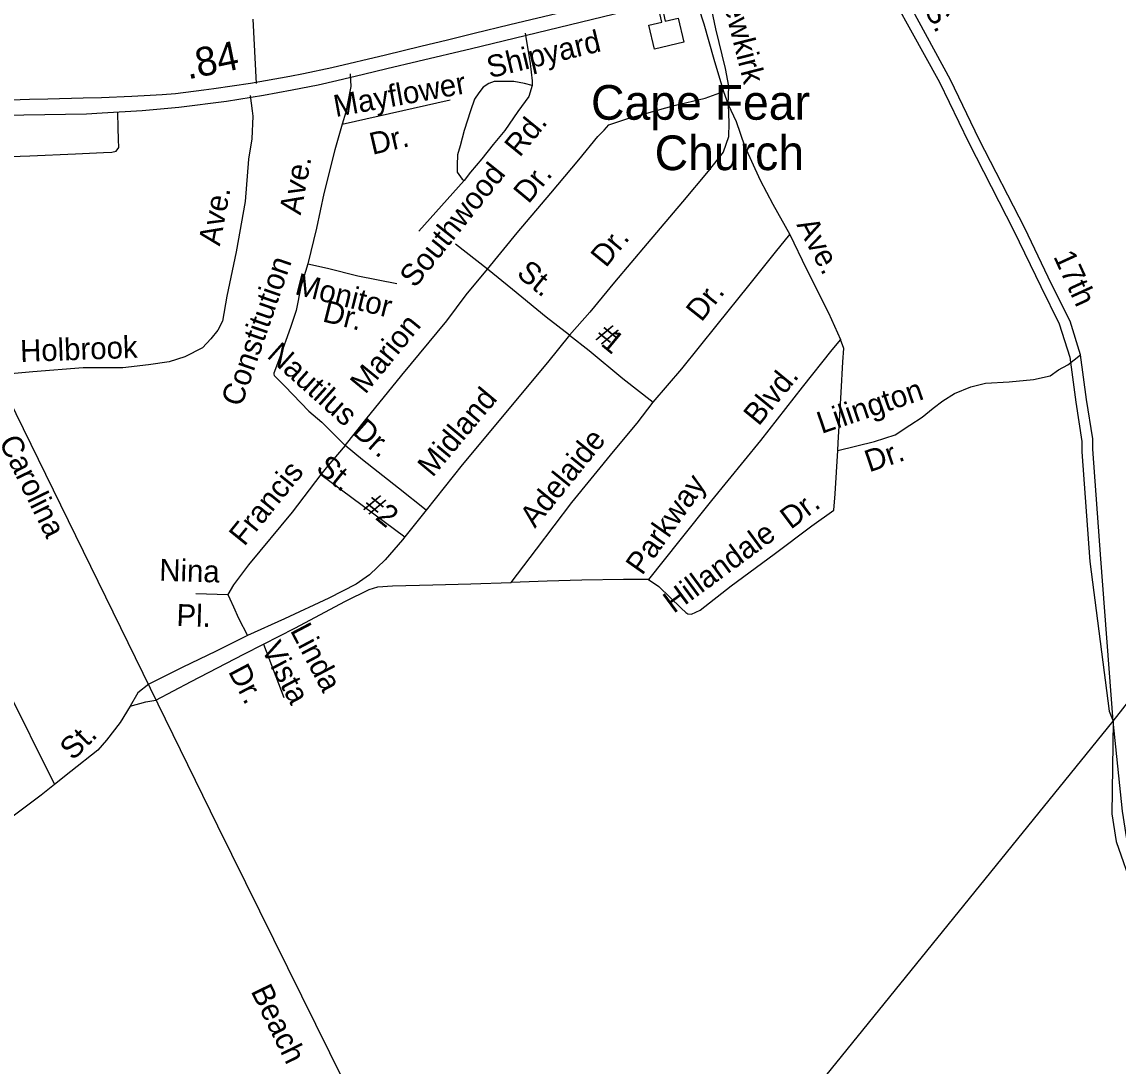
# Model space of a CAD drawing. Extents: x 2290055 to 2389491, y 66597 to 237875.
# Drawn here: x 2322939 to 2327683, y 158294 to 162814 of the extents above; entities that cross this region are included whole.
import ezdxf

# ---------------------------------------------------------------- set-up
doc = ezdxf.new("R2010")
doc.units = 0
for name, color, linetype in [('Exist Cultural Church CELL', 7, 'Continuous'), ('Exist Cultural Church Label', 7, 'Continuous'), ('Exist Road Non-System Type 51', 7, 'Continuous'), ('Exist Road Non-System Type 51 Label', 7, 'Continuous'), ('Exist Road Primary US Divided Attributed', 7, 'Continuous'), ('Exist Road Primary US Label', 7, 'Continuous'), ('Exist Road Primary US Mileage Hundredths English Label', 7, 'Continuous'), ('Exist Road Primary US UnDivided 4 Lane Attributed', 7, 'Continuous')]:
    doc.layers.add(name, color=color, linetype=linetype)

msp = doc.modelspace()

# ---------------------------------------------------------------- linework, layer by layer
at = {"layer": 'Exist Cultural Church CELL'}
msp.add_lwpolyline([(2325652.3, 162800), (2325707.8, 162812.9), (2325690.7, 162887.1), (2325659.5, 162879.9), (2325655.9, 162895.5), (2325687.1, 162902.7), (2325673.5, 162961.3), (2325689.1, 162964.9), (2325702.7, 162906.3), (2325733.9, 162913.5), (2325737.4, 162897.9), (2325706.3, 162890.7), (2325723.4, 162816.6), (2325779.6, 162829.4), (2325803.6, 162725.7), (2325676.3, 162696.3)], close=True, dxfattribs=at)
at = {"layer": 'Exist Road Non-System Type 51'}
for p, q in [((2323926.1, 162495.4), (2323935.4, 162428.2)), ((2325975, 162512.3), (2325995.2, 162456.9)), ((2323355.2, 162354.6), (2323353.8, 162422.2)), ((2324953.2, 161743.6), (2324814.7, 161852))]:
    msp.add_line(p, q, dxfattribs=at)
for points in [[(2327661.6, 159787.7), (2328015.7, 160240.9), (2328136.2, 160403.3), (2328219.7, 160533.2), (2328252.1, 160635.2), (2328368, 161075.9), (2328479.3, 161582.1), (2328493.2, 161628.5), (2328530.3, 161688.8), (2328613.7, 161776.9), (2329642.9, 162918.1), (2329795.9, 163095.4), (2329860.8, 163216), (2329930.3, 163420.1), (2329953.5, 163666), (2329953.5, 163916.1)], [(2326599.7, 163114.6), (2326910.5, 162552.4), (2327035.5, 162293.4), (2327231.8, 161909.2), (2327347.9, 161668), (2327428.2, 161507.2), (2327473.5, 161361.9), (2327499.6, 161167.7), (2327526.4, 160998), (2327526.4, 160953.3), (2327560.7, 160478.8), (2327644.4, 159830.3), (2327661.6, 159787.7)], [(2327661.6, 159787.7), (2327607.4, 160490), (2327573.1, 160964.6), (2327573.1, 161009.2), (2327546.3, 161179), (2327520.2, 161373.2), (2327474.9, 161518.4), (2327394.6, 161679.2), (2327278.5, 161920.4), (2327082.2, 162304.6), (2326957.2, 162563.6), (2326649.9, 163129.3)], [(2325867.3, 162876), (2325889.6, 162804.9), (2325933.7, 162652.7), (2325975, 162512.3)], [(2325995.2, 162456.9), (2325998.1, 162535.2), (2325983.2, 162612.7), (2325942.3, 162783), (2325920.2, 162886.2), (2325919.6, 162888.2)], [(2323938.3, 162826.2), (2323952.9, 162547.2)], [(2325117.4, 162764.4), (2325138.7, 162634), (2325147.6, 162558.1), (2325147.6, 162538)], [(2324359.6, 162588.7), (2324361.7, 162534.4), (2324358.8, 162519.4)], [(2325147.6, 162538), (2325114.2, 162546.9), (2325067.3, 162555.8), (2325029.4, 162555.8), (2324982.5, 162555.8), (2324960.2, 162546.9), (2324935.7, 162531.3), (2324915.6, 162506.7), (2324897.7, 162479.9), (2324879.9, 162428.5), (2324853.1, 162343.7), (2324835.3, 162276.7), (2324824.1, 162238.7), (2324821.9, 162194), (2324821.9, 162162.8), (2324844.2, 162133.7), (2324853.1, 162127)], [(2325147.6, 162538), (2325132, 162491.1), (2325085.2, 162426.3), (2325029.4, 162343.7), (2324978.1, 162283.4), (2324929, 162220.8), (2324879.9, 162162.8), (2324853.1, 162127)], [(2324358.8, 162519.4), (2324340.2, 162423.6), (2324324.9, 162371.1)], [(2324324.9, 162371.1), (2324792.2, 162476.9)], [(2324953.2, 161743.6), (2325082.9, 161900.7), (2325228.4, 162072.5), (2325348.7, 162217.4), (2325430.7, 162318.4), (2325459.4, 162345.8), (2325478.6, 162368.6), (2325561.5, 162395.8), (2325761.5, 162451.6), (2325896.1, 162482.9), (2325975, 162512.3)], [(2323935.4, 162428.2), (2323938.5, 162405.4), (2323934.5, 162307.5), (2323920, 162219), (2323905.2, 162036.2), (2323865.9, 161818.4), (2323825.6, 161626.8), (2323807.6, 161518.1), (2323787.1, 161479.2), (2323756.7, 161442.2), (2323720.2, 161402.7), (2323643.7, 161363.6), (2323576.5, 161342.9), (2323487.1, 161329.5), (2323375.4, 161316.9), (2323203.4, 161316.3), (2322986.2, 161299.5), (2322842.6, 161286)], [(2325995.2, 162456.9), (2325998.4, 162377), (2325996.9, 162316.9), (2325973.6, 162250), (2325908.6, 162167.3), (2325798, 162035), (2325644.9, 161855), (2325503.5, 161687.2), (2325396.8, 161557), (2325308.5, 161457.3)], [(2325995.2, 162456.9), (2326030.4, 162382.2), (2326066.3, 162277.6), (2326134.3, 162128.3), (2326188.6, 162024.5), (2326261.7, 161893.1)], [(2322699.5, 162224.5), (2322803.4, 162228.6), (2322973.2, 162233.4), (2323170.7, 162243.1), (2323292.6, 162248), (2323328.7, 162249.4), (2323346.5, 162254), (2323357.7, 162270.6), (2323356.3, 162304.6), (2323355.2, 162354.6)], [(2324324.9, 162371.1), (2324292.5, 162259.6), (2324246.1, 162071.7), (2324214, 161920.4), (2324176.1, 161766.7)], [(2324853.1, 162127), (2324656.8, 161908.2)], [(2325670.1, 161167.7), (2325794.4, 161312.8), (2325947, 161502.6), (2326084.4, 161672.1), (2326200.8, 161816.9), (2326261.7, 161893.1)], [(2326261.7, 161893.1), (2326333.5, 161746), (2326429.1, 161553.8), (2326481.8, 161439.7)], [(2324176.1, 161766.7), (2324145.9, 161667.7), (2324126, 161564.8), (2324100.7, 161491.6), (2324054.1, 161357.8), (2324028.8, 161292.8), (2324029, 161288.9), (2324031.2, 161282.7), (2324077, 161236.6), (2324181.3, 161128.9), (2324237.1, 161080.8), (2324337.2, 160980.8)], [(2324176.1, 161766.7), (2324260.9, 161748), (2324392.1, 161715.1), (2324561.5, 161682.1)], [(2324337.2, 160980.8), (2324426.6, 161092.6), (2324583.1, 161284.6), (2324777.9, 161520.4), (2324861.5, 161632), (2324953.2, 161743.6)], [(2325308.5, 161457.3), (2325207.6, 161535.4), (2325062.7, 161655.7), (2324953.2, 161743.6)], [(2325308.5, 161457.3), (2325213.4, 161339.7), (2324844.6, 160896.8), (2324688.3, 160700.6)], [(2325308.5, 161457.3), (2325393.2, 161390.8), (2325540, 161270.6), (2325670.1, 161167.7)], [(2326481.8, 161439.7), (2326443.6, 161394.3), (2326315.7, 161233.3), (2326134.9, 161002), (2325923, 160741.6), (2325786, 160570.1), (2325650.6, 160400.6)], [(2326469.4, 160958.3), (2326471.4, 160991.3), (2326484.7, 161209.8), (2326491.6, 161342.3), (2326495.2, 161400.2), (2326481.8, 161439.7)], [(2326469.4, 160958.3), (2326628.6, 160998.2), (2326717.7, 161026.8), (2326781.3, 161068.2), (2326835.4, 161103.2), (2326883.2, 161141.5), (2326924.5, 161173.3), (2326975.4, 161205.2), (2327045.5, 161233.8), (2327109.1, 161249.7), (2327210.9, 161256.1), (2327316, 161265.7), (2327389.1, 161281.6), (2327424.2, 161307.1), (2327465.5, 161329.3), (2327520.2, 161373.2)], [(2325056.8, 160387), (2325165.3, 160531.4), (2325319.1, 160733.8), (2325498.7, 160954.8), (2325601.8, 161077.1), (2325670.1, 161167.7)], [(2324337.2, 160980.8), (2324255, 160883.7), (2324232.4, 160854.1)], [(2324688.3, 160700.6), (2324568.6, 160796), (2324413.5, 160917.8), (2324337.2, 160980.8)], [(2326453, 160700.5), (2326458.1, 160770.6), (2326469.4, 160958.3)], [(2324232.4, 160854.1), (2324108.4, 160691.8), (2323919.5, 160464.1), (2323855, 160377.5), (2323830.5, 160334.9)], [(2324232.4, 160854.1), (2324595.5, 160585)], [(2324688.3, 160700.6), (2324595.5, 160585)], [(2325650.6, 160400.6), (2325695.8, 160370.2), (2325791.4, 160276.2), (2325812.2, 160257), (2325820.6, 160251.4), (2325836.4, 160249.8), (2325873.8, 160267.3), (2326007.8, 160372.7), (2326194.4, 160510.1), (2326357.5, 160632.7), (2326453, 160700.5)], [(2324595.5, 160585), (2324585.4, 160572.5), (2324510.7, 160485.5), (2324443.3, 160420.8), (2324384.9, 160380.4), (2324267.2, 160320), (2324074.8, 160230.3), (2323915.5, 160158)], [(2323984.7, 160121.1), (2324120.3, 160190.1), (2324339.9, 160306.8), (2324441.9, 160356.7), (2324479.2, 160368.4), (2324543.4, 160372.9), (2324717.1, 160377.8), (2324881, 160382.3), (2325056.8, 160387)], [(2325650.6, 160400.6), (2325542.6, 160400.3), (2325362.6, 160397.1), (2325212.7, 160393.1), (2325056.8, 160387)], [(2323691.3, 160340.4), (2323830.5, 160334.9)], [(2323830.5, 160334.9), (2323839.3, 160316.8), (2323854.5, 160281.7), (2323876.5, 160232.3), (2323915.5, 160158)], [(2322137.2, 160010.5), (2322209.3, 160032.8), (2322289.6, 160061.3), (2322357, 160097.6), (2322424.3, 160131.3), (2322483.9, 160154.6), (2322541, 160165), (2322590.2, 160167.6), (2322636.8, 160149.4), (2322704.2, 160123.5), (2322774.2, 160076.8), (2322831.2, 160014.6), (2322867.5, 159939.4), (2323080.5, 159513.1)], [(2323915.5, 160158), (2323780, 160090.7), (2323632.8, 160018.9), (2323487.7, 159946.8)], [(2323518.3, 159878.1), (2323671.3, 159958.4), (2323898.7, 160077.3), (2323984.7, 160121.1)], [(2323984.7, 160121.1), (2324071.9, 159889.1)], [(2323487.7, 159946.8), (2323441.3, 159909.2), (2323407.4, 159851.8)], [(2323407.4, 159851.8), (2323474.6, 159870.5), (2323518.3, 159878.1)], [(2323407.4, 159851.8), (2323364.2, 159782.1), (2323305.2, 159705.6), (2323266.9, 159662.1), (2323150.5, 159569.5), (2323080.5, 159513.1)], [(2325107.4, 156633.7), (2327661.6, 159787.7)], [(2327661.6, 159787.7), (2327655.6, 159386.8), (2327674.2, 159266.1), (2327748.3, 159055.1), (2327868.9, 158827.7), (2328035.7, 158600.4), (2328309.3, 158308.2), (2329052.6, 157606.7), (2328356, 158319.4), (2328082.4, 158611.6), (2327915.6, 158839), (2327795, 159066.3), (2327720.8, 159277.4), (2327702.3, 159398), (2327661.6, 159787.7)], [(2323080.5, 159513.1), (2323022.6, 159466.3), (2322872.8, 159354.4), (2322781.8, 159280.9), (2322728.2, 159218.7), (2322682.8, 159152.9), (2322601.9, 158975.5), (2322507.2, 158789.9), (2322388.9, 158545), (2322306.9, 158385.8), (2322263.1, 158331.9), (2322217, 158286.1), (2322162.3, 158247.9), (2322077.8, 158210.7), (2321966.7, 158190.2), (2321843.2, 158177.5), (2321741.5, 158167.2), (2321629.2, 158176.9), (2321544.5, 158195.5), (2321433.2, 158221), (2321339.8, 158257.3)]]:
    msp.add_lwpolyline(points, dxfattribs=at)
at = {"layer": 'Exist Road Primary US Divided Attributed'}
for points in [[(2322274.2, 162403.6), (2322493.2, 162403.7), (2322614.4, 162406), (2322660, 162405.2), (2322809.8, 162408.3), (2322946.8, 162411), (2323218.4, 162416.1), (2323286.5, 162420.7), (2323458.9, 162430.4), (2323617.9, 162444.6), (2323824.1, 162470.9), (2323983.9, 162497.2), (2324109.1, 162519.2), (2324220.6, 162541.2), (2324302.5, 162559.4), (2324416.7, 162587.1), (2324518.3, 162612.7), (2324652.4, 162643.9), (2324885.1, 162699.2), (2325782.7, 162917.2), (2325971.8, 162961.9), (2326075, 162985.9), (2326470.4, 163089.7), (2326603.6, 163122.2)], [(2325286.9, 162856.6), (2325050.8, 162800.9), (2324896.5, 162762.8), (2324780.2, 162735.1), (2324665.6, 162707.1), (2324512.1, 162669.8), (2324280.3, 162614.9), (2324158.1, 162588.4), (2324097.9, 162577.8), (2323928.6, 162547.5), (2323770.1, 162523.8), (2323726.7, 162518.2), (2323603.7, 162502.6), (2323546, 162498.1), (2323494.2, 162494.5), (2323414.3, 162491.4), (2323283.9, 162485.3), (2323203.4, 162484.1), (2323051.5, 162479.3), (2322972, 162478.1), (2322850.2, 162474.1)]]:
    msp.add_lwpolyline(points, dxfattribs=at)
at = {"layer": 'Exist Road Primary US UnDivided 4 Lane Attributed'}
msp.add_lwpolyline([(2326323.2, 154166.7), (2325919.8, 154964.8), (2325850.8, 155114.4), (2325269, 156315.9), (2325078.2, 156702.5), (2324513.4, 157860.8), (2323787.5, 159333.1), (2322848.6, 161249.8), (2322274.2, 162403.6)], dxfattribs=at)

# ---------------------------------------------------------------- texts
at = {"layer": 'Exist Cultural Church Label'}
for s, p in [('Cape Fear', (2325401.8, 162390.3)), ('Church', (2325677.2, 162172.1))]:
    msp.add_text(s, height=150, dxfattribs=at).set_placement(p)
at = {"layer": 'Exist Road Non-System Type 51 Label'}
for s, rotation, p in [('Newkirk', 284.2264, (2325952.5, 162977.3)), ('S.', 297.626, (2326842.5, 162867.4)), ('Mayflower', 10.3109, (2324296.9, 162401.7)), ('Rd.', 50.8878, (2325093, 162224.4)), ('Dr.', 13.122, (2324455.8, 162238)), ('Ave.', 79.3207, (2324145.3, 161975.2)), ('Southwood', 51.4294, (2324639.9, 161658.6)), ('Dr.', 50.3751, (2325131.1, 162022.9)), ('Ave.', 79.3207, (2323795.2, 161841.2)), ('Ave.', 297.9192, (2326289.7, 161936)), ('Dr.', 50.8214, (2325466.1, 161746.5)), ('17th', 294.6018, (2327401.4, 161798.5)), ('Constitution', 70.9128, (2323888.3, 161143.9)), ('St.         1', 320.4841, (2325075.1, 161717.4)), ('Monitor', 345.9388, (2324115.6, 161635.7)), ('Dr.', 51.6493, (2325879.6, 161511.5)), ('Dr.', 345.9388, (2324235.7, 161518.2)), ('Marion', 50.6958, (2324424.8, 161198.6)), ('#', 320.978, (2325414.7, 161444.3)), ('Holbrook', 2.0825, (2322932.8, 161341.6)), ('Nautilus Dr.', 318.2251, (2323995, 161363.9)), ('Blvd.', 50.7929, (2326127.2, 161061)), ('Lilington', 18.7549, (2326399.4, 161030.2)), ('Midland', 50.2174, (2324715.9, 160839.1)), ('Adelaide', 51.0257, (2325159.2, 160619.4)), ('Dr.', 18.7549, (2326605.9, 160863.8)), ('St.   #2', 320.8352, (2324206.5, 160873.8)), ('Francis', 51.0876, (2323901.3, 160540.6)), ('Parkway', 54.8119, (2325622.8, 160414.8)), ('Dr.', 36.9966, (2326266.1, 160614.7)), ('Hillandale', 36.3598, (2325759.3, 160250.9)), ('Nina', 358.2366, (2323532.4, 160395.2)), ('Pl.', 358.2366, (2323606.9, 160199.4)), ('Linda', 297.8355, (2324097.9, 160179.8)), ('Vista', 297.8355, (2323972.5, 160101.4)), ('Dr.', 297.8355, (2323829.8, 160002.2)), ('St.', 44.8492, (2323160.1, 159613.9))]:
    msp.add_text(s, height=95, rotation=rotation, dxfattribs=at).set_placement(p)
at = {"layer": 'Exist Road Primary US Label'}
for s, rotation, p in [('Shipyard', 13.6409, (2324963.7, 162569.6)), ('Carolina', 296.2419, (2322837.8, 160996.8)), ('Beach', 296.0978, (2323927.8, 158619.1))]:
    msp.add_text(s, height=95, rotation=rotation, dxfattribs=at).set_placement(p)
at = {"layer": 'Exist Road Primary US Mileage Hundredths English Label'}
msp.add_text('.84', height=125, rotation=11.5229, dxfattribs=at).set_placement((2323657.4, 162564.4))

doc.saveas('drawing.dxf')
